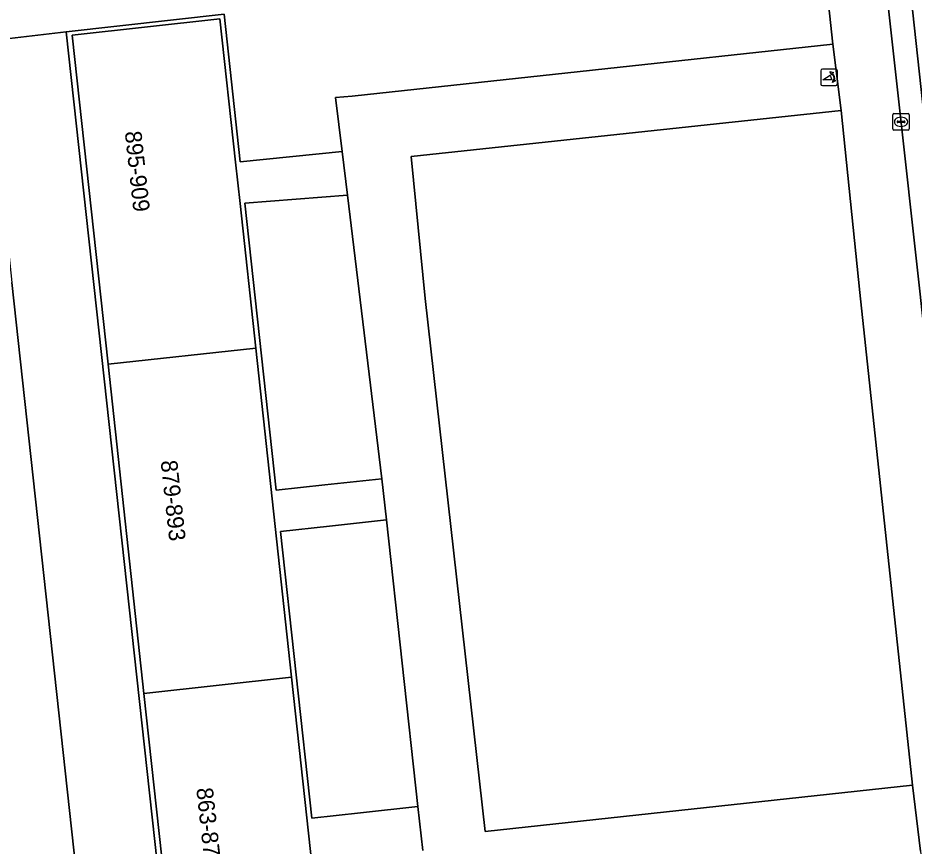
# Model space of a CAD drawing. Extents: x 160023 to 161302, y 384750 to 385707.
# Drawn here: x 161169.3 to 161223.4, y 385165.4 to 385215.4 of the extents above; entities that cross this region are included whole.
import ezdxf

# ---------------------------------------------------------------- set-up
doc = ezdxf.new("R2010")
doc.units = 0
for name, color, linetype in [('IMGEO_Groenvoorziening', 7, 'Continuous'), ('IMGEO_Kolk', 7, 'Continuous'), ('IMGEO_Pand', 7, 'Continuous'), ('IMGEO_Pand_nummerreeks', 7, 'Continuous'), ('IMGEO_Poller', 7, 'Continuous'), ('IMGEO_Rijbaan_lokaal_gesloten', 7, 'Continuous'), ('IMGEO_Rijbaan_regionaal_open', 7, 'Continuous'), ('IMGEO_Voetpad_open', 7, 'Continuous')]:
    doc.layers.add(name, color=color, linetype=linetype)

msp = doc.modelspace()

# ---------------------------------------------------------------- linework, layer by layer
at = {"layer": 'IMGEO_Groenvoorziening'}
msp.add_lwpolyline([(161167.411, 385213.995), (161172.22, 385214.554), (161181.752, 385215.628), (161182.727, 385206.703), (161188.883, 385207.328), (161188.487, 385210.578), (161189.491, 385210.675), (161218.529, 385213.807), (161216.551, 385232.195)], dxfattribs=at)
for points in [[(161179.96, 385143.587), (161181.164, 385143.719), (161180.341, 385151.25), (161179.13, 385151.118), (161178.872, 385153.484), (161180.082, 385153.616), (161179.96, 385154.734), (161178.77, 385154.604), (161172.22, 385214.554), (161167.411, 385213.995), (161168.925, 385199.402), (161181.958, 385080.115), (161202.85, 385082.416), (161201.592, 385093.859), (161198.136, 385093.479), (161195.193, 385093.157), (161196.183, 385084.097), (161186.574, 385083.047)], [(161223.346, 385169.031), (161220.16, 385198.802), (161219.033, 385209.803), (161193.062, 385207.019), (161193.905, 385198.44), (161197.53, 385166.238)], [(161189.205, 385204.687), (161183.001, 385204.2), (161184.896, 385186.853), (161187.848, 385187.176), (161191.292, 385187.555)], [(161191.566, 385185.066), (161188.12, 385184.687), (161185.157, 385184.364), (161187.048, 385167.05), (161190.006, 385167.374), (161193.469, 385167.753)]]:
    msp.add_lwpolyline(points, close=True, dxfattribs=at)
at = {"layer": 'IMGEO_Kolk'}
for p, q in [((161222.149, 385208.69), (161222.149, 385209.542)), ((161222.224, 385209.616), (161223.076, 385209.616)), ((161222.637, 385209.396), (161222.662, 385209.396)), ((161223.15, 385209.542), (161223.15, 385208.69)), ((161222.408, 385209.11), (161222.408, 385209.122)), ((161222.846, 385209.073), (161222.448, 385209.073)), ((161222.451, 385209.159), (161222.849, 385209.159)), ((161222.66, 385208.836), (161222.635, 385208.836)), ((161222.892, 385209.122), (161222.892, 385209.11)), ((161223.076, 385208.616), (161222.224, 385208.616))]:
    msp.add_line(p, q, dxfattribs=at)
for points in [[(161222.149, 385208.69), (161222.149, 385209.542)], [(161222.224, 385209.616), (161223.076, 385209.616)], [(161223.15, 385209.542), (161223.15, 385208.69)], [(161223.076, 385208.616), (161222.224, 385208.616)]]:
    msp.add_lwpolyline(points, dxfattribs=at)
for centre, radius, start, end in [((161222.226, 385209.54), 0.0765, 91.552, 178.448), ((161222.226, 385209.54), 0.0765, 91.552, 178.448), ((161223.074, 385209.54), 0.0765, 1.552, 88.448), ((161223.074, 385209.54), 0.0765, 1.552, 88.448), ((161222.448, 385209.119), 0.0403, 85.8775, 175.7526), ((161222.445, 385209.109), 0.0366, 178.938, 274.7102), ((161222.849, 385209.116), 0.043, 264.8664, 352.4533), ((161222.853, 385209.121), 0.0386, 1.7309, 96.639), ((161222.226, 385208.692), 0.0765, 181.552, 268.448), ((161222.226, 385208.692), 0.0765, 181.552, 268.448), ((161223.074, 385208.692), 0.0765, 271.552, 358.448), ((161223.074, 385208.692), 0.0765, 271.552, 358.448)]:
    msp.add_arc(centre, radius, start, end, dxfattribs=at)
for centre, major_axis, ratio, start_param, end_param in [((161222.636, 385209.116), (-0.387, 0.002), 0.722429, 4.712389, 7.853982), ((161222.661, 385209.116), (-0.39, 0.002), 0.717154, 1.570796, 4.712389)]:
    msp.add_ellipse(centre, major_axis=major_axis, ratio=ratio, start_param=start_param, end_param=end_param, dxfattribs=at)
at = {"layer": 'IMGEO_Pand'}
for points in [[(161182.717, 385204.178), (161182.446, 385206.674), (161181.505, 385215.333), (161172.585, 385214.347), (161174.75, 385194.465), (161183.666, 385195.45)], [(161183.666, 385195.45), (161174.75, 385194.465), (161176.916, 385174.582), (161185.827, 385175.567)], [(161187.995, 385155.614), (161185.827, 385175.567), (161176.916, 385174.582), (161179.059, 385154.9), (161180.113, 385155.015), (161180.142, 385154.754), (161187.773, 385155.589)]]:
    msp.add_lwpolyline(points, close=True, dxfattribs=at)
at = {"layer": 'IMGEO_Poller'}
for p, q in [((161217.807, 385212.203), (161217.807, 385211.396)), ((161217.807, 385212.203), (161217.807, 385211.396)), ((161218.709, 385212.298), (161217.901, 385212.298)), ((161218.709, 385212.298), (161217.901, 385212.298)), ((161218.803, 385211.396), (161218.803, 385212.203)), ((161218.803, 385211.396), (161218.803, 385212.203)), ((161217.901, 385211.301), (161218.709, 385211.301)), ((161217.901, 385211.301), (161218.709, 385211.301))]:
    msp.add_line(p, q, dxfattribs=at)
for points in [[(161218.486, 385212.027), (161218.474, 385211.954), (161218.349, 385212.159)], [(161218.349, 385212.159), (161218.58, 385212.093), (161218.509, 385212.061)], [(161218.442, 385211.654), (161217.929, 385211.654), (161218.359, 385211.929)], [(161218.502, 385211.482), (161218.568, 385211.713), (161218.598, 385211.645)], [(161218.634, 385211.618), (161218.706, 385211.607), (161218.502, 385211.482)]]:
    msp.add_lwpolyline(points, dxfattribs=at)
for centre, radius, start, end in [((161217.901, 385212.203), 0.0946, 90, 180), ((161217.901, 385212.203), 0.0946, 90, 180), ((161218.128, 385211.714), 0.476, 351.7527, 41.1691), ((161218.128, 385211.714), 0.516, 349.3569, 42.2912), ((161218.709, 385212.203), 0.0946, 0, 90), ((161218.709, 385212.203), 0.0946, 0, 90), ((161218.114, 385211.704), 0.332, 351.3247, 42.4854), ((161217.901, 385211.396), 0.0946, 180, 270), ((161217.901, 385211.396), 0.0946, 180, 270), ((161218.709, 385211.396), 0.0946, 270, 0), ((161218.709, 385211.396), 0.0946, 270, 0)]:
    msp.add_arc(centre, radius, start, end, dxfattribs=at)
at = {"layer": 'IMGEO_Rijbaan_lokaal_gesloten'}
msp.add_lwpolyline([(161219.639, 385250), (161216.142, 385281.926), (161215.796, 385285.125), (161214.309, 385285.046), (161214.364, 385284.554), (161215.935, 385270.003), (161218.085, 385250.675), (161218.155, 385250), (161218.17, 385249.861), (161219.775, 385234.916), (161219.818, 385234.675), (161223.784, 385198.892), (161240.581, 385042.856), (161241.761, 385032.172), (161243.484, 385030.562), (161237.035, 385089.87), (161231.678, 385139.179)], close=True, dxfattribs=at)
at = {"layer": 'IMGEO_Rijbaan_regionaal_open'}
msp.add_lwpolyline([(161216.781, 385290.428), (161215.796, 385285.125), (161216.142, 385281.926), (161219.639, 385250), (161231.678, 385139.179), (161237.035, 385089.87), (161243.484, 385030.562), (161246.829, 385027.439), (161246.897, 385027.375), (161247.859, 385026.228)], dxfattribs=at)
at = {"layer": 'IMGEO_Voetpad_open'}
for points in [[(161217.335, 385238.475), (161216.551, 385232.195), (161218.529, 385213.807), (161219.033, 385209.803), (161220.16, 385198.802), (161223.346, 385169.031), (161223.82, 385165.053), (161226.122, 385144.203), (161226.282, 385142.751), (161226.676, 385138.631), (161227.79, 385128.541), (161229.707, 385111.17), (161231.17, 385097.917), (161231.624, 385093.818), (161233.967, 385071.696), (161234.441, 385067.547), (161237.122, 385042.558), (161238.901, 385026.381), (161239.468, 385022.719), (161241.987, 384999.942), (161242.159, 384996.294), (161247.84, 384944.085)], [(161245.057, 385002.255), (161241.761, 385032.172), (161240.581, 385042.856), (161223.784, 385198.892), (161219.818, 385234.675)], [(161193.762, 385165.084), (161193.469, 385167.753), (161190.006, 385167.374), (161187.048, 385167.05), (161185.157, 385184.364), (161188.12, 385184.687), (161191.566, 385185.066), (161191.292, 385187.555), (161187.848, 385187.176), (161184.896, 385186.853), (161183.001, 385204.2), (161189.205, 385204.687), (161188.883, 385207.328), (161182.727, 385206.703), (161181.752, 385215.628), (161172.22, 385214.554), (161178.77, 385154.604)], [(161179.059, 385154.9), (161176.916, 385174.582), (161174.75, 385194.465), (161172.585, 385214.347), (161181.505, 385215.333), (161182.446, 385206.674), (161182.717, 385204.178), (161183.666, 385195.45), (161185.827, 385175.567), (161187.995, 385155.614)], [(161223.82, 385165.053), (161223.346, 385169.031), (161197.53, 385166.238), (161193.905, 385198.44), (161193.062, 385207.019), (161219.033, 385209.803), (161218.529, 385213.807), (161189.491, 385210.675), (161188.487, 385210.578), (161188.883, 385207.328), (161189.205, 385204.687), (161191.292, 385187.555), (161191.566, 385185.066), (161193.469, 385167.753), (161193.762, 385165.084)], [(161193.848, 384969.502), (161193.802, 384971.036), (161190.658, 385000), (161182.17, 385078.196), (161181.958, 385080.115), (161168.925, 385199.402)]]:
    msp.add_lwpolyline(points, dxfattribs=at)

# ---------------------------------------------------------------- texts
at = {"layer": 'IMGEO_Pand_nummerreeks'}
for s, p in [('895-909', (161175.756, 385208.509)), ('879-893', (161177.921, 385188.623)), ('863-877', (161180.076, 385168.841))]:
    msp.add_text(s, height=1, rotation=276.2152, dxfattribs=at).set_placement(p)

doc.saveas('drawing.dxf')
